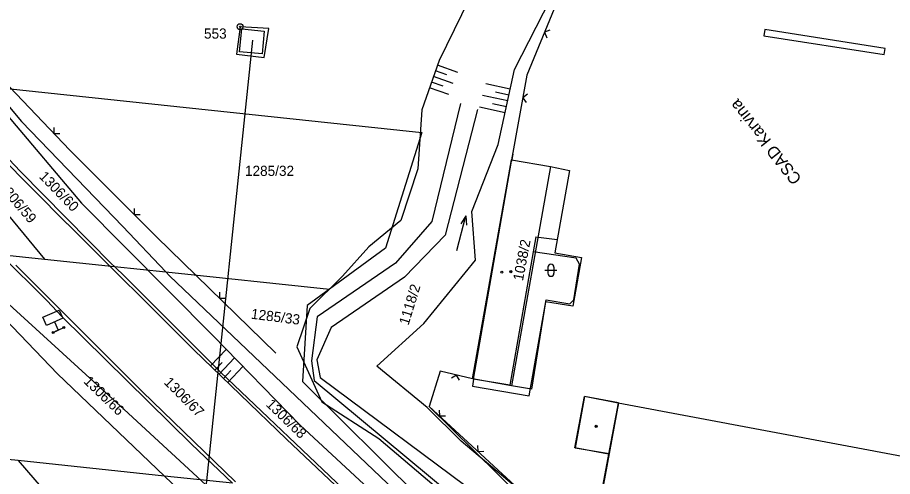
# Model space of a CAD drawing. Extents: x -469926 to -462499, y -1098642 to -1092733.
# Drawn here: x -466195.1 to -466048.8, y -1093809.4 to -1093732.6 of the extents above; entities that cross this region are included whole.
import ezdxf

# ---------------------------------------------------------------- set-up
doc = ezdxf.new("R2010")
doc.units = 0
for name, color, linetype in [('Vrstva 1', 7, 'Continuous'), ('Vrstva 12', 7, 'Continuous'), ('Vrstva 17', 7, 'Continuous'), ('Vrstva 20', 7, 'Continuous'), ('Vrstva 21', 7, 'Continuous'), ('Vrstva 24', 7, 'Continuous'), ('Vrstva 25', 7, 'Continuous'), ('Vrstva 29', 7, 'Continuous'), ('Vrstva 4', 7, 'Continuous'), ('Vrstva 42', 7, 'Continuous'), ('Vrstva 48', 7, 'Continuous'), ('Vrstva 50', 7, 'Continuous'), ('Vrstva 7', 7, 'Continuous'), ('Vrstva 9', 7, 'Continuous')]:
    doc.layers.add(name, color=color, linetype=linetype)

msp = doc.modelspace()

# ---------------------------------------------------------------- linework, layer by layer
at = {"layer": 'Vrstva 1'}
for p, q in [((-466199.31, -1093744.24), (-466194.45, -1093750)), ((-466199.31, -1093744.24), (-466127.51, -1093751.83)), ((-466205.9, -1093746.52), (-466194.62, -1093758.37)), ((-466194.45, -1093750), (-466177.5, -1093767.58)), ((-466127.51, -1093751.83), (-466133.56, -1093771.17)), ((-466118.82, -1093793.1), (-466112.47, -1093756.62)), ((-466202.4, -1093758.8), (-466190.59, -1093773.01)), ((-466194.62, -1093758.37), (-466179.37, -1093773.8)), ((-466177.5, -1093767.58), (-466170.32, -1093775.15)), ((-466108.42, -1093769.29), (-466108.86, -1093771.82)), ((-466208.63, -1093771.11), (-466188.45, -1093792.2)), ((-466133.56, -1093771.17), (-466142.93, -1093778.04)), ((-466197.98, -1093772.23), (-466190.59, -1093773.01)), ((-466197.98, -1093772.23), (-466190.19, -1093779.95)), ((-466108.86, -1093771.82), (-466112.75, -1093794.1)), ((-466190.59, -1093773.01), (-466178.91, -1093774.24)), ((-466179.37, -1093773.8), (-466178.91, -1093774.24)), ((-466178.91, -1093774.24), (-466170.32, -1093775.15)), ((-466178.91, -1093774.24), (-466177.08, -1093775.99)), ((-466169.7, -1093775.8), (-466170.32, -1093775.15)), ((-466170.32, -1093775.15), (-466142.93, -1093778.04)), ((-466177.08, -1093775.99), (-466161.14, -1093791.93)), ((-466129.99, -1093813.56), (-466169.7, -1093775.8)), ((-466142.93, -1093778.04), (-466146.69, -1093780.8)), ((-466190.19, -1093779.95), (-466187.62, -1093782.67)), ((-466146.69, -1093780.8), (-466147.43, -1093793.47)), ((-466187.62, -1093782.67), (-466166.02, -1093803.96)), ((-466188.45, -1093792.2), (-466170.53, -1093809.28)), ((-466161.14, -1093791.93), (-466139.49, -1093812.56)), ((-466112.75, -1093794.1), (-466118.82, -1093793.1)), ((-466147.43, -1093793.47), (-466126.83, -1093813.89)), ((-466100.26, -1093796.01), (-466101.86, -1093804.55)), ((-466094.59, -1093797.07), (-466100.26, -1093796.01)), ((-466126.31, -1093797.62), (-466102.51, -1093821.04)), ((-466166.02, -1093803.96), (-466159.13, -1093810.48)), ((-466101.86, -1093804.55), (-466096.17, -1093805.54)), ((-466194.99, -1093806.7), (-466210.76, -1093805.03)), ((-466096.17, -1093805.54), (-466097.85, -1093814.85)), ((-466170.53, -1093809.28), (-466194.99, -1093806.7)), ((-466194.99, -1093806.7), (-466188, -1093814.8)), ((-466159.13, -1093810.48), (-466170.53, -1093809.28)), ((-466170.53, -1093809.28), (-466145.65, -1093833))]:
    msp.add_line(p, q, dxfattribs=at)
at = {"layer": 'Vrstva 12'}
msp.add_line((-466155.83, -1093736.44), (-466174.03, -1093911.39), dxfattribs=at)
for centre, radius in [((-466112.6, -1093775.12), 0.175), ((-466112.6, -1093775.12), 0.175), ((-466112.6, -1093775.12), 0.075), ((-466112.6, -1093775.12), 0.075), ((-466187.35, -1093784.46), 0.175), ((-466187.35, -1093784.46), 0.175), ((-466187.35, -1093784.46), 0.075), ((-466187.35, -1093784.46), 0.075), ((-466189.16, -1093785.29), 0.175), ((-466189.16, -1093785.29), 0.175), ((-466189.16, -1093785.29), 0.075), ((-466189.16, -1093785.29), 0.075), ((-466098.33, -1093800.97), 0.175), ((-466098.33, -1093800.97), 0.175), ((-466098.33, -1093800.97), 0.075), ((-466098.33, -1093800.97), 0.075)]:
    msp.add_circle(centre, radius, dxfattribs=at)
at = {"layer": 'Vrstva 17'}
for p, q in [((-466186.75, -1093767.14), (-466165.62, -1093788.2)), ((-466174.26, -1093795.13), (-466195.4, -1093774.05)), ((-466165.62, -1093788.2), (-466150.11, -1093803.1)), ((-466158.63, -1093810.27), (-466174.26, -1093795.13)), ((-466150.11, -1093803.1), (-466136.93, -1093815.56))]:
    msp.add_line(p, q, dxfattribs=at)
msp.add_lwpolyline([(-466268.74, -1093664.76), (-466260.42, -1093677.51), (-466246.18, -1093697.44), (-466229.73, -1093718.95), (-466214.27, -1093737.65), (-466198.21, -1093755.64), (-466186.8, -1093767.14)], dxfattribs=at)
at = {"layer": 'Vrstva 20'}
for p, q in [((-466106.89, -1093774.89), (-466104.89, -1093774.89)), ((-466106.89, -1093774.89), (-466104.89, -1093774.89)), ((-466106.39, -1093774.39), (-466106.39, -1093775.39)), ((-466106.39, -1093774.39), (-466106.39, -1093775.39)), ((-466105.39, -1093774.39), (-466105.39, -1093775.39)), ((-466105.39, -1093774.39), (-466105.39, -1093775.39))]:
    msp.add_line(p, q, dxfattribs=at)
for centre, start, end in [((-466105.89, -1093774.39), 0, 180), ((-466105.89, -1093774.39), 0, 180), ((-466105.89, -1093775.39), 180, 0), ((-466105.89, -1093775.39), 180, 0)]:
    msp.add_arc(centre, 0.5, start, end, dxfattribs=at)
at = {"layer": 'Vrstva 21'}
for p, q in [((-466188.91, -1093783.51), (-466188.31, -1093784.89)), ((-466188.91, -1093783.51), (-466188.31, -1093784.89)), ((-466188.77, -1093785.08), (-466187.85, -1093784.69)), ((-466188.77, -1093785.08), (-466187.85, -1093784.69))]:
    msp.add_line(p, q, dxfattribs=at)
msp.add_lwpolyline([(-466190.88, -1093782.74), (-466188.14, -1093781.53), (-466187.53, -1093782.91), (-466190.28, -1093784.11)], close=True, dxfattribs=at)
msp.add_lwpolyline([(-466190.88, -1093782.74), (-466188.14, -1093781.53), (-466187.53, -1093782.91), (-466190.28, -1093784.11)], close=True, dxfattribs=at)
at = {"layer": 'Vrstva 24'}
for radius in [0.5, 0.1]:
    msp.add_circle((-466157.88, -1093734.17), radius, dxfattribs=at)
at = {"layer": 'Vrstva 25'}
msp.add_circle((-466114.1, -1093775.2), 0.175, dxfattribs=at)
at = {"layer": 'Vrstva 29'}
for points in [[(-466121.61, -1093771.59), (-466120.1, -1093765.78), (-466120.96, -1093767.11)], [(-466120.1, -1093765.78), (-466119.99, -1093767.36)]]:
    msp.add_lwpolyline(points, dxfattribs=at)
at = {"layer": 'Vrstva 4'}
for p, q in [((-466157.88, -1093734.17), (-466158.48, -1093738.77)), ((-466153.05, -1093734.46), (-466157.88, -1093734.17)), ((-466153.85, -1093739.34), (-466153.05, -1093734.46)), ((-466158.48, -1093738.77), (-466153.85, -1093739.34)), ((-466121, -1093747.03), (-466125.83, -1093766.74)), ((-466118.16, -1093748.01), (-466123.58, -1093769.02)), ((-466112.27, -1093755.49), (-466112.47, -1093756.62)), ((-466125.83, -1093766.74), (-466131.91, -1093773.68)), ((-466123.58, -1093769.02), (-466130.37, -1093776.02)), ((-466108.42, -1093769.29), (-466104.86, -1093769.73)), ((-466101.67, -1093772.87), (-466108.86, -1093771.82)), ((-466131.91, -1093773.68), (-466145, -1093782.66)), ((-466102.07, -1093779.85), (-466101.09, -1093773.85)), ((-466101.09, -1093773.85), (-466101.67, -1093772.87)), ((-466130.37, -1093776.02), (-466142.65, -1093784.44)), ((-466109.53, -1093795.85), (-466106.71, -1093779.85)), ((-466106.71, -1093779.85), (-466102.75, -1093780.48)), ((-466102.75, -1093780.48), (-466102.07, -1093779.85)), ((-466145, -1093782.66), (-466145.96, -1093790.03)), ((-466142.65, -1093784.44), (-466145.07, -1093789.88)), ((-466145.96, -1093790.03), (-466145.49, -1093793.31)), ((-466145.07, -1093789.88), (-466144.48, -1093792.79)), ((-466144.48, -1093792.79), (-466115.44, -1093814.37)), ((-466118.82, -1093793.1), (-466119.02, -1093794.26)), ((-466145.49, -1093793.31), (-466116.42, -1093817.42)), ((-466119.02, -1093794.26), (-466109.53, -1093795.85)), ((-466094.59, -1093797.07), (-466096.17, -1093805.54))]:
    msp.add_line(p, q, dxfattribs=at)
at = {"layer": 'Vrstva 42'}
for p, q in [((-466105.98, -1093757.56), (-466102.8, -1093758.23)), ((-466102.8, -1093758.23), (-466105.22, -1093771.96)), ((-466105.22, -1093771.96), (-466100.78, -1093772.74)), ((-466100.78, -1093772.74), (-466102.24, -1093780.88)), ((-466199.39, -1093778.02), (-466177.27, -1093798.15)), ((-466106.81, -1093780.16), (-466109.13, -1093794.76)), ((-466102.24, -1093780.88), (-466106.81, -1093780.16)), ((-466189.16, -1093785.29), (-466187.35, -1093784.46)), ((-466109.13, -1093794.76), (-466112.5, -1093794.22)), ((-466177.27, -1093798.15), (-466160.71, -1093813.42)), ((-466147.82, -1093800.8), (-466134.2, -1093813.4))]:
    msp.add_line(p, q, dxfattribs=at)
for points in [[(-466309.07, -1093584.01), (-466298.24, -1093604.85), (-466285.39, -1093625.01), (-466271.9, -1093647.6), (-466262.46, -1093662.37), (-466246.95, -1093680.93), (-466234.8, -1093701.65), (-466219.05, -1093720.94), (-466209.54, -1093734.41), (-466196.84, -1093748.95), (-466184.41, -1093763.67), (-466162.4, -1093785.84), (-466147.82, -1093800.8)], [(-466244.17, -1093679.52), (-466228.58, -1093700.82), (-466214.41, -1093723.22), (-466199.91, -1093740.64), (-466186.34, -1093754.81), (-466171.85, -1093769.29), (-466151.91, -1093788.74)], [(-466038.26, -1093706.42), (-466054.15, -1093702.98), (-466071.52, -1093701), (-466086.41, -1093700.4), (-466103.33, -1093709.18), (-466110.48, -1093716.25), (-466118.34, -1093727), (-466124.58, -1093739.81), (-466127.51, -1093748.07), (-466128.17, -1093757.92)], [(-466114.74, -1093753.84), (-466111.97, -1093741.31), (-466104.75, -1093727.1), (-466090.96, -1093713.48), (-466083.12, -1093712.21), (-466071.28, -1093712.93), (-466041.44, -1093719.15)], [(-466105.35, -1093731.18), (-466109.91, -1093742.26), (-466112.5, -1093756.4)], [(-466157.59, -1093734.54), (-466153.84, -1093734.9), (-466154.21, -1093738.72), (-466157.96, -1093738.36), (-466157.59, -1093734.54)], [(-466070.27, -1093735.67), (-466050.13, -1093738.84), (-466049.97, -1093737.79), (-466070.11, -1093734.61), (-466070.27, -1093735.67)], [(-466126.59, -1093797.8), (-466134.99, -1093790.92), (-466127.14, -1093783.81), (-466118.5, -1093773.2), (-466119.1, -1093765.05), (-466114.74, -1093753.84)], [(-466128.17, -1093757.92), (-466130.99, -1093766.54), (-466136.37, -1093770.99), (-466140.73, -1093775.87), (-466146.19, -1093781.27), (-466148.37, -1093787.7), (-466144.23, -1093796.85), (-466134.65, -1093802.99), (-466119.14, -1093816.19), (-466101.68, -1093833.5), (-466089.72, -1093846.83), (-466077.26, -1093860.58)], [(-466119.02, -1093793.06), (-466124.43, -1093791.77), (-466126.25, -1093797.66), (-466102.57, -1093819.52)], [(-466069.18, -1093855.32), (-466081.41, -1093840.65), (-466093.95, -1093826.13), (-466120.9, -1093803.45), (-466126.59, -1093797.8)]]:
    msp.add_lwpolyline(points, dxfattribs=at)
at = {"layer": 'Vrstva 48'}
for p, q in [((-466123.33, -1093742.2), (-466125.19, -1093741.54)), ((-466121.47, -1093741.8), (-466124.86, -1093740.6)), ((-466123.91, -1093744.12), (-466125.86, -1093743.42)), ((-466122.22, -1093743.66), (-466125.53, -1093742.48)), ((-466122.96, -1093745.52), (-466126.2, -1093744.37)), ((-466116.8, -1093743.68), (-466112.69, -1093744.58)), ((-466117.33, -1093745.6), (-466113.12, -1093746.53)), ((-466115.16, -1093745.06), (-466112.91, -1093745.56)), ((-466117.86, -1093747.54), (-466113.55, -1093748.49)), ((-466115.66, -1093747), (-466113.34, -1093747.51)), ((-466160.19, -1093788.11), (-466162.84, -1093790.87)), ((-466160.89, -1093790.28), (-466162.12, -1093791.56)), ((-466158.79, -1093789.54), (-466161.4, -1093792.25)), ((-466159.45, -1093791.66), (-466160.68, -1093792.95)), ((-466157.4, -1093790.97), (-466159.96, -1093793.64))]:
    msp.add_line(p, q, dxfattribs=at)
at = {"layer": 'Vrstva 7'}
for p, q in [((-466119.02, -1093793.06), (-466112.5, -1093756.4)), ((-466112.5, -1093756.4), (-466105.98, -1093757.56)), ((-466105.98, -1093757.56), (-466112.5, -1093794.22)), ((-466112.5, -1093794.22), (-466119.02, -1093793.06)), ((-466101.92, -1093804.56), (-466100.29, -1093796.01)), ((-466094.67, -1093797.08), (-466100.29, -1093796.01)), ((-466094.67, -1093797.08), (-466096.28, -1093805.63)), ((-466035.14, -1093808.28), (-466094.67, -1093797.08)), ((-466096.28, -1093805.63), (-466101.92, -1093804.56)), ((-466096.28, -1093805.63), (-466098.03, -1093814.97))]:
    msp.add_line(p, q, dxfattribs=at)
at = {"layer": 'Vrstva 9'}
for p, q in [((-466106.05, -1093734.72), (-466106.96, -1093735.1)), ((-466106.05, -1093734.72), (-466106.96, -1093735.1)), ((-466106.96, -1093735.1), (-466106.58, -1093736.01)), ((-466106.96, -1093735.1), (-466106.58, -1093736.01)), ((-466109.79, -1093745.47), (-466110.6, -1093746.03)), ((-466109.79, -1093745.47), (-466110.6, -1093746.03)), ((-466110.6, -1093746.03), (-466110.04, -1093746.84)), ((-466110.6, -1093746.03), (-466110.04, -1093746.84)), ((-466189.02, -1093751.03), (-466189.01, -1093752.02)), ((-466189.02, -1093751.03), (-466189.01, -1093752.02)), ((-466189.01, -1093752.02), (-466188.02, -1093752.01)), ((-466189.01, -1093752.02), (-466188.02, -1093752.01)), ((-466105.98, -1093757.56), (-466102.8, -1093758.23)), ((-466102.8, -1093758.23), (-466105.22, -1093771.96)), ((-466175.58, -1093764.57), (-466175.58, -1093765.56)), ((-466175.58, -1093764.57), (-466175.58, -1093765.56)), ((-466175.58, -1093765.56), (-466174.59, -1093765.56)), ((-466175.58, -1093765.56), (-466174.59, -1093765.56)), ((-466105.22, -1093771.96), (-466100.78, -1093772.74)), ((-466100.78, -1093772.74), (-466102.24, -1093780.88)), ((-466161.35, -1093778.55), (-466161.34, -1093779.54)), ((-466161.35, -1093778.55), (-466161.34, -1093779.54)), ((-466161.34, -1093779.54), (-466160.35, -1093779.53)), ((-466161.34, -1093779.54), (-466160.35, -1093779.53)), ((-466106.81, -1093780.16), (-466109.13, -1093794.76)), ((-466102.24, -1093780.88), (-466106.81, -1093780.16)), ((-466121.68, -1093792.43), (-466122.53, -1093792.94)), ((-466121.68, -1093792.43), (-466122.53, -1093792.94)), ((-466121.16, -1093793.27), (-466121.68, -1093792.43)), ((-466121.16, -1093793.27), (-466121.68, -1093792.43)), ((-466109.13, -1093794.76), (-466112.5, -1093794.22)), ((-466124.58, -1093798.25), (-466124.54, -1093799.24)), ((-466124.58, -1093798.25), (-466124.54, -1093799.24)), ((-466124.54, -1093799.24), (-466123.55, -1093799.2)), ((-466124.54, -1093799.24), (-466123.55, -1093799.2)), ((-466118.16, -1093804.18), (-466118.11, -1093805.17)), ((-466118.16, -1093804.18), (-466118.11, -1093805.17)), ((-466118.11, -1093805.17), (-466117.13, -1093805.13)), ((-466118.11, -1093805.17), (-466117.13, -1093805.13))]:
    msp.add_line(p, q, dxfattribs=at)
for points in [[(-466250.16, -1093671.48), (-466236.21, -1093689.69), (-466221.73, -1093712.25), (-466208.02, -1093731.61), (-466199.91, -1093740.64), (-466186.34, -1093754.81), (-466171.85, -1093769.29), (-466151.91, -1093788.74)], [(-466105.35, -1093731.18), (-466109.91, -1093742.26), (-466112.5, -1093756.4)], [(-466157.59, -1093734.54), (-466153.84, -1093734.9), (-466154.21, -1093738.72), (-466157.96, -1093738.36), (-466157.59, -1093734.54)], [(-466070.27, -1093735.67), (-466050.13, -1093738.84), (-466049.97, -1093737.79), (-466070.11, -1093734.61), (-466070.27, -1093735.67)], [(-466119.02, -1093793.06), (-466124.43, -1093791.77), (-466126.25, -1093797.66), (-466102.57, -1093819.52)]]:
    msp.add_lwpolyline(points, dxfattribs=at)

# ---------------------------------------------------------------- texts
at = {"layer": 'Vrstva 42'}
msp.add_text('CSAD Karvina', height=2, rotation=128.6017, dxfattribs=at).set_placement((-466063.85, -1093759.56))
at = {"layer": 'Vrstva 50'}
for s, p in [('553', (-466163.92, -1093736.16)), ('1285/32', (-466157.07, -1093759.11))]:
    msp.add_text(s, height=1.7, dxfattribs=at).set_placement(p)
for s, rotation, p in [('1306/60', 314.091, (-466191.62, -1093759.32)), ('1306/59', 310.482, (-466198.41, -1093760.93)), ('1038/2', 79.182, (-466110.58, -1093776.74)), ('1118/2', 72.882, (-466129.72, -1093784.17)), ('1285/33', 352.773, (-466156.13, -1093782.97)), ('1306/66', 315.927, (-466184.16, -1093793.59)), ('1306/67', 315.009, (-466170.73, -1093793.75)), ('1306/68', 315.927, (-466153.68, -1093797.44))]:
    msp.add_text(s, height=1.7, rotation=rotation, dxfattribs=at).set_placement(p)

doc.saveas('drawing.dxf')
